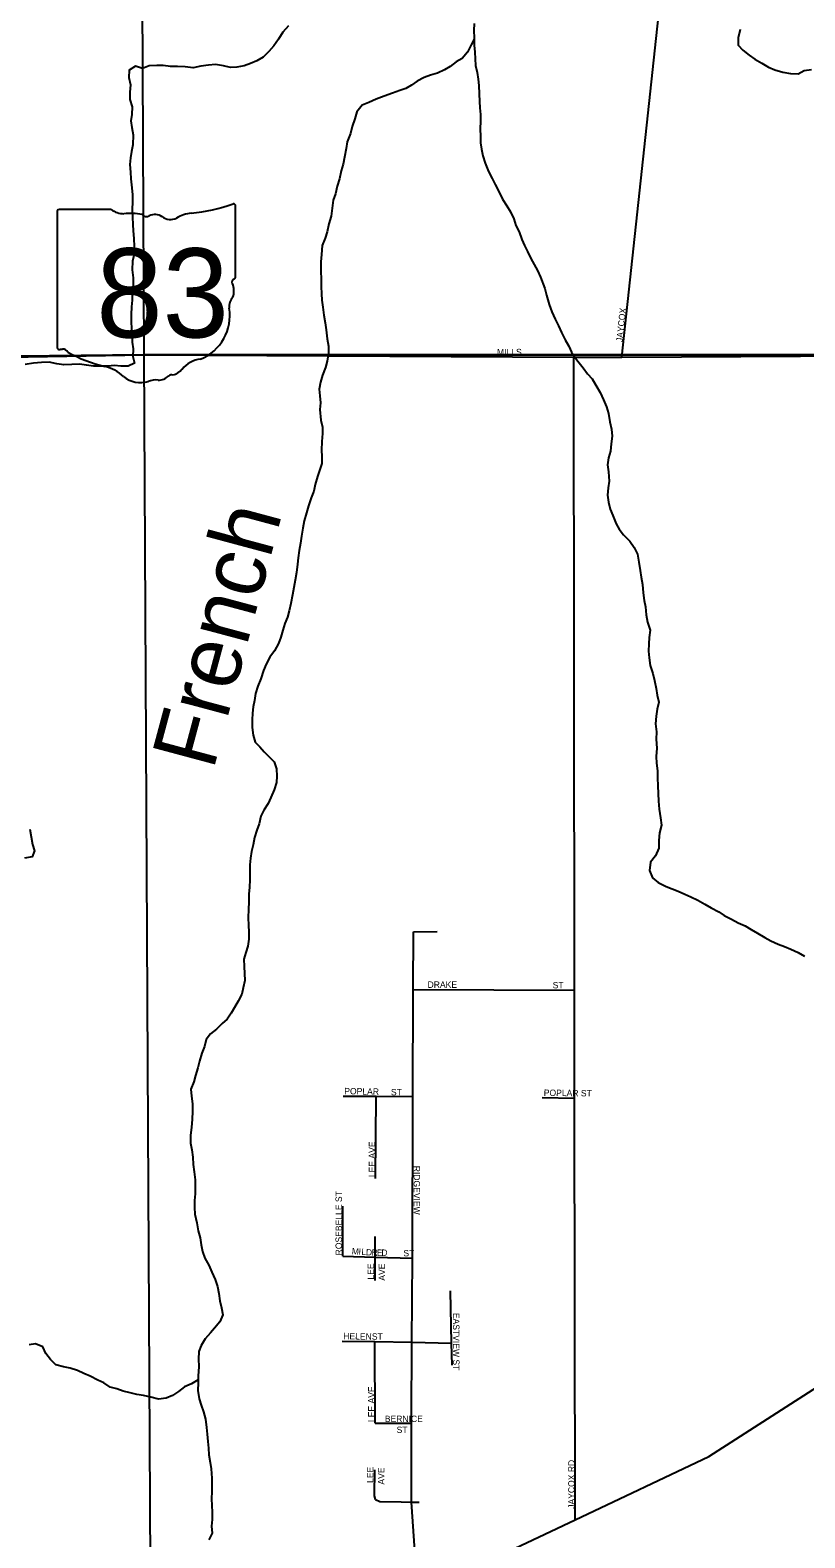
# Model space of a CAD drawing. Extents: x 1857828 to 2277390, y 930619 to 1324581.
# Drawn here: x 2099690 to 2105739, y 1236601 to 1248380 of the extents above; entities that cross this region are included whole.
import ezdxf

# ---------------------------------------------------------------- set-up
doc = ezdxf.new("R2010")
doc.units = 0
for name, color, linetype in [('GM_X_City_Street', 7, 'Continuous'), ('GM_X_City_Street_Text', 7, 'Continuous'), ('GM_X_Corporation', 7, 'Continuous'), ('GM_X_Minor_River', 7, 'Continuous'), ('GM_X_Minor_River_Text', 7, 'Continuous'), ('GM_X_State_Location', 7, 'Continuous'), ('GM_X_State_Route', 7, 'Continuous'), ('GM_X_State_Shield', 7, 'Continuous'), ('GM_X_US_Route', 7, 'Continuous')]:
    doc.layers.add(name, color=color, linetype=linetype)

msp = doc.modelspace()

# ---------------------------------------------------------------- linework, layer by layer
at = {"layer": 'GM_X_City_Street'}
for points in [[(2104310, 1245826), (2104689, 1249355), (2104702, 1249478), (2104710, 1249544)], [(2094126, 1245754), (2096959, 1245782), (2100580, 1245842)], [(2100580, 1245842), (2100580, 1245842), (2103934, 1245824)], [(2103934, 1245824), (2104310, 1245826), (2107567, 1245843), (2108567, 1245853)], [(2103945, 1236742), (2103941, 1240035), (2103940, 1240881), (2103934, 1245824)], [(2102716, 1236162), (2102667, 1236881), (2102668, 1237496), (2102668, 1237530), (2102671, 1238129), (2102674, 1238787), (2102678, 1240048), (2102681, 1240886), (2102683, 1241335)], [(2102683, 1241335), (2102869, 1241337)], [(2102681, 1240886), (2103940, 1240881)], [(2102135, 1240053), (2102392, 1240051), (2102678, 1240048)], [(2102387, 1239409), (2102392, 1240051)], [(2103689, 1240041), (2103941, 1240035)], [(2102130, 1238802), (2102132, 1239193)], [(2102385, 1238611), (2102385, 1238795), (2102385, 1238956)], [(2102130, 1238802), (2102385, 1238795), (2102674, 1238787)], [(2102984, 1237949), (2102981, 1238123), (2102973, 1238532)], [(2102127, 1238138), (2102382, 1238134), (2102671, 1238129), (2102981, 1238123)], [(2102385, 1237498), (2102382, 1238134)], [(2102385, 1237498), (2102668, 1237496)], [(2102387, 1236901), (2102379, 1236929), (2102381, 1237133)], [(2102387, 1236901), (2102421, 1236885), (2102587, 1236883), (2102667, 1236881), (2102728, 1236880)]]:
    msp.add_lwpolyline(points, dxfattribs=at)
at = {"layer": 'GM_X_Corporation'}
for points in [[(2087103, 1267527), (2100292, 1267571), (2105566, 1267515), (2113972, 1267511), (2113971, 1267404), (2113930, 1250070), (2113906, 1245909), (2107567, 1245843), (2100580, 1245842), (2087019, 1245699)], [(2113906, 1245909), (2113891, 1243217), (2113849, 1234218), (2113829, 1229946), (2113745, 1221267), (2112015, 1221289), (2108463, 1221312), (2108436, 1221319), (2108389, 1221316), (2108204, 1221319), (2095839, 1221295), (2094009, 1221306), (2090317, 1221330), (2090283, 1221330), (2090250, 1221330), (2087937, 1221318), (2086892, 1221273), (2087019, 1245699), (2100580, 1245842), (2107567, 1245843)]]:
    msp.add_lwpolyline(points, close=True, dxfattribs=at)
at = {"layer": 'GM_X_Minor_River'}
for points in [[(2101708, 1248413), (2101664, 1248364), (2101628, 1248310), (2101593, 1248257), (2101553, 1248214), (2101508, 1248170), (2101460, 1248141), (2101410, 1248120), (2101360, 1248100), (2101304, 1248091), (2101253, 1248088), (2101199, 1248102), (2101137, 1248111), (2101082, 1248105), (2101022, 1248098), (2100962, 1248085), (2100900, 1248093), (2100841, 1248096), (2100785, 1248095), (2100729, 1248103), (2100678, 1248104), (2100618, 1248102), (2100566, 1248081), (2100512, 1248098), (2100464, 1248068), (2100461, 1248009), (2100473, 1247953), (2100468, 1247895), (2100467, 1247837), (2100485, 1247780), (2100484, 1247722), (2100477, 1247672), (2100483, 1247618), (2100494, 1247561), (2100491, 1247485), (2100482, 1247433), (2100474, 1247382), (2100469, 1247330), (2100474, 1247270), (2100476, 1247218), (2100483, 1247149), (2100488, 1247093), (2100490, 1247035), (2100485, 1246982), (2100490, 1246918), (2100491, 1246862), (2100495, 1246812), (2100498, 1246753), (2100503, 1246689), (2100501, 1246629), (2100488, 1246576), (2100487, 1246508), (2100494, 1246446), (2100494, 1246386), (2100487, 1246335), (2100486, 1246271), (2100480, 1246219), (2100479, 1246158), (2100478, 1246102), (2100482, 1246050), (2100485, 1246000), (2100487, 1245943), (2100494, 1245889), (2100491, 1245831), (2100504, 1245779), (2100454, 1245756), (2100397, 1245755), (2100347, 1245759), (2100295, 1245756), (2100235, 1245754), (2100184, 1245755)], [(2103156, 1248433), (2103155, 1248377), (2103157, 1248319), (2103158, 1248262), (2103163, 1248208), (2103165, 1248156), (2103168, 1248104), (2103181, 1248048), (2103187, 1247997), (2103192, 1247947), (2103197, 1247881), (2103199, 1247823), (2103202, 1247772), (2103205, 1247722), (2103205, 1247668), (2103204, 1247608), (2103205, 1247549), (2103205, 1247499), (2103214, 1247449), (2103225, 1247397), (2103243, 1247341), (2103268, 1247275), (2103297, 1247221), (2103320, 1247173), (2103349, 1247119), (2103379, 1247059), (2103412, 1247007), (2103441, 1246961), (2103466, 1246905), (2103482, 1246853), (2103507, 1246803), (2103530, 1246745), (2103550, 1246697), (2103573, 1246651), (2103600, 1246597), (2103625, 1246549), (2103651, 1246503), (2103676, 1246451), (2103709, 1246361), (2103722, 1246309), (2103743, 1246237), (2103764, 1246179), (2103788, 1246123), (2103815, 1246069), (2103840, 1246017), (2103867, 1245961), (2103895, 1245911), (2103916, 1245863), (2103955, 1245807), (2104008, 1245741), (2104043, 1245695), (2104077, 1245655)], [(2103157, 1248309), (2103134, 1248264), (2103104, 1248207), (2103063, 1248159), (2103017, 1248132), (2102969, 1248097), (2102925, 1248069), (2102871, 1248044), (2102815, 1248029), (2102767, 1248011), (2102711, 1247982), (2102667, 1247949), (2102624, 1247925), (2102576, 1247908), (2102518, 1247887), (2102453, 1247865), (2102392, 1247840), (2102334, 1247815), (2102282, 1247794), (2102240, 1247742), (2102225, 1247687), (2102205, 1247627), (2102190, 1247572), (2102166, 1247506), (2102157, 1247455), (2102144, 1247387), (2102134, 1247334), (2102119, 1247280), (2102104, 1247217), (2102086, 1247161), (2102073, 1247101), (2102057, 1247052), (2102048, 1246990), (2102039, 1246927), (2102023, 1246867), (2102010, 1246804), (2101993, 1246754), (2101969, 1246697), (2101964, 1246627), (2101959, 1246569), (2101960, 1246494), (2101962, 1246436), (2101961, 1246376), (2101964, 1246321), (2101966, 1246271), (2101975, 1246215), (2101984, 1246153), (2101993, 1246093), (2102001, 1246038), (2102010, 1245968), (2102019, 1245910), (2102019, 1245860), (2102010, 1245795), (2101995, 1245745), (2101973, 1245684), (2101956, 1245630), (2101947, 1245574), (2101951, 1245523), (2101956, 1245467), (2101952, 1245417), (2101960, 1245333), (2101972, 1245278), (2101973, 1245228), (2101968, 1245166), (2101964, 1245099), (2101967, 1245049), (2101968, 1244995), (2101948, 1244940), (2101933, 1244892), (2101915, 1244830), (2101904, 1244779), (2101884, 1244727), (2101863, 1244664), (2101848, 1244608), (2101830, 1244547), (2101819, 1244489), (2101808, 1244426), (2101800, 1244372), (2101791, 1244314), (2101782, 1244257), (2101776, 1244207), (2101769, 1244143), (2101760, 1244084), (2101748, 1244026), (2101737, 1243967), (2101726, 1243901), (2101712, 1243842), (2101699, 1243794), (2101679, 1243744), (2101662, 1243691), (2101646, 1243637), (2101629, 1243588), (2101597, 1243530), (2101562, 1243481), (2101532, 1243426), (2101513, 1243378), (2101490, 1243311), (2101468, 1243255), (2101449, 1243198), (2101441, 1243144), (2101432, 1243094)], [(2105234, 1248386), (2105217, 1248321), (2105217, 1248263), (2105256, 1248223), (2105305, 1248184), (2105349, 1248154), (2105402, 1248122), (2105455, 1248091), (2105505, 1248069), (2105568, 1248052), (2105626, 1248040), (2105688, 1248039)], [(2105688, 1248039), (2105734, 1248065), (2105792, 1248072)], [(2100184, 1245755), (2100130, 1245762), (2100076, 1245770), (2100015, 1245767), (2099953, 1245765), (2099899, 1245774), (2099838, 1245785), (2099778, 1245783), (2099716, 1245778), (2099652, 1245769)], [(2104077, 1245655), (2104106, 1245606), (2104141, 1245550), (2104168, 1245492), (2104190, 1245438), (2104205, 1245386), (2104216, 1245319), (2104229, 1245263), (2104235, 1245209), (2104226, 1245147), (2104221, 1245090), (2104205, 1245038), (2104198, 1244983), (2104205, 1244929), (2104210, 1244857), (2104204, 1244805), (2104197, 1244746), (2104205, 1244692), (2104220, 1244638), (2104239, 1244588), (2104266, 1244524), (2104290, 1244480), (2104323, 1244436), (2104372, 1244388), (2104407, 1244337), (2104433, 1244285), (2104442, 1244224), (2104453, 1244158), (2104462, 1244106), (2104470, 1244050), (2104477, 1243984), (2104484, 1243925), (2104495, 1243875), (2104501, 1243813), (2104510, 1243755), (2104531, 1243693), (2104524, 1243636), (2104520, 1243586), (2104517, 1243528), (2104523, 1243476), (2104532, 1243417), (2104551, 1243353), (2104564, 1243299), (2104577, 1243237), (2104587, 1243185), (2104598, 1243131), (2104587, 1243074), (2104577, 1243020), (2104574, 1242960), (2104581, 1242899), (2104577, 1242841), (2104584, 1242771), (2104577, 1242704), (2104580, 1242654), (2104588, 1242594), (2104589, 1242538), (2104592, 1242477), (2104594, 1242417), (2104597, 1242357), (2104602, 1242295), (2104611, 1242226), (2104619, 1242170), (2104604, 1242110), (2104599, 1242049), (2104600, 1241989), (2104572, 1241929), (2104533, 1241880), (2104525, 1241815), (2104550, 1241757), (2104593, 1241720), (2104655, 1241690), (2104702, 1241671), (2104750, 1241653), (2104803, 1241630), (2104849, 1241608), (2104904, 1241582), (2104958, 1241551), (2105007, 1241523), (2105068, 1241492), (2105110, 1241464), (2105165, 1241435), (2105219, 1241405), (2105272, 1241382), (2105320, 1241354), (2105369, 1241326), (2105426, 1241291), (2105474, 1241265), (2105531, 1241240), (2105579, 1241220), (2105630, 1241199), (2105686, 1241175), (2105735, 1241146)], [(2101432, 1243094), (2101426, 1243043), (2101423, 1242991), (2101424, 1242931), (2101431, 1242873), (2101447, 1242816), (2101484, 1242781), (2101518, 1242741), (2101559, 1242701), (2101596, 1242663), (2101614, 1242609), (2101617, 1242551), (2101612, 1242501), (2101594, 1242444), (2101569, 1242386), (2101547, 1242339), (2101514, 1242287), (2101492, 1242240), (2101477, 1242180), (2101460, 1242129), (2101442, 1242073), (2101431, 1242014), (2101419, 1241964), (2101410, 1241910), (2101404, 1241859), (2101405, 1241807), (2101404, 1241741), (2101403, 1241684), (2101397, 1241630), (2101396, 1241570), (2101395, 1241511), (2101393, 1241447), (2101394, 1241385), (2101397, 1241335), (2101397, 1241278), (2101390, 1241224), (2101373, 1241174), (2101359, 1241123), (2101362, 1241065), (2101364, 1241011), (2101365, 1240956), (2101354, 1240898), (2101342, 1240848), (2101313, 1240795), (2101285, 1240744), (2101260, 1240700), (2101228, 1240653), (2101188, 1240619), (2101145, 1240574), (2101099, 1240539), (2101065, 1240495), (2101052, 1240440), (2101030, 1240388), (2101011, 1240325), (2101000, 1240273), (2100980, 1240214), (2100967, 1240164), (2100945, 1240106), (2100950, 1240051), (2100957, 1239991), (2100957, 1239931), (2100956, 1239872), (2100949, 1239808), (2100942, 1239748), (2100942, 1239685), (2100951, 1239633), (2100960, 1239575), (2100962, 1239519), (2100971, 1239461), (2100978, 1239398), (2100979, 1239338), (2100977, 1239288), (2100974, 1239236), (2100973, 1239181), (2100975, 1239129), (2100990, 1239063), (2101001, 1238999), (2101016, 1238945), (2101024, 1238890), (2101035, 1238838), (2101054, 1238786), (2101084, 1238732), (2101109, 1238676), (2101134, 1238620), (2101153, 1238566), (2101163, 1238510), (2101172, 1238454), (2101185, 1238398), (2101194, 1238344), (2101170, 1238289), (2101130, 1238240), (2101097, 1238202), (2101057, 1238157), (2101026, 1238105), (2101008, 1238056), (2101003, 1237998), (2101007, 1237940), (2101002, 1237865), (2101001, 1237813), (2101000, 1237751), (2101009, 1237688)], [(2099687, 1242138), (2099698, 1242077), (2099709, 1242017), (2099723, 1241969), (2099706, 1241921), (2099646, 1241912)], [(2101002, 1237835), (2100949, 1237804), (2100895, 1237782), (2100847, 1237745), (2100801, 1237714), (2100751, 1237692), (2100691, 1237685), (2100631, 1237700), (2100576, 1237712), (2100522, 1237721), (2100470, 1237733), (2100415, 1237746), (2100367, 1237764), (2100314, 1237779), (2100264, 1237813), (2100217, 1237834), (2100159, 1237864), (2100108, 1237885), (2100060, 1237909), (2100003, 1237926), (2099951, 1237936), (2099890, 1237953), (2099848, 1237995), (2099813, 1238041), (2099788, 1238093), (2099732, 1238116), (2099681, 1238110)], [(2101009, 1237688), (2101025, 1237638), (2101042, 1237586), (2101059, 1237528), (2101067, 1237464), (2101072, 1237410), (2101077, 1237353), (2101081, 1237301), (2101086, 1237249), (2101095, 1237191), (2101103, 1237141), (2101108, 1237068), (2101109, 1237014), (2101108, 1236964), (2101106, 1236906), (2101109, 1236855), (2101110, 1236801), (2101110, 1236745), (2101107, 1236693), (2101112, 1236638), (2101086, 1236586)]]:
    msp.add_lwpolyline(points, dxfattribs=at)
at = {"layer": 'GM_X_State_Route'}
for points in [[(2100580, 1245842), (2100565, 1249188)], [(2100609, 1240305), (2100580, 1245842)], [(2100635, 1235400), (2100609, 1240305)]]:
    msp.add_lwpolyline(points, dxfattribs=at)
at = {"layer": 'GM_X_State_Shield'}
for p, q in [((2101293, 1246452), (2101293, 1247005)), ((2099901, 1246961), (2099901, 1245904)), ((2100322, 1246979), (2099915, 1246979)), ((2101293, 1246452), (2101293, 1246452))]:
    msp.add_line(p, q, dxfattribs=at)
for centre, radius, start, end in [((2100797, 1248419), 1476, 275.8445, 288.9065), ((2101278, 1247007), 15.5, 351.8621, 97.738), ((2099917, 1246963), 16.1, 98.1301, 188.1301), ((2100419, 1247102), 156, 231.6195, 271.1119), ((2100471, 1246386), 562, 80.4867, 94.9883), ((2100599, 1246968), 45.1, 219.7921, 297.1024), ((2100665, 1246846), 93.8, 54.4667, 119.1411), ((2100786, 1247014), 113, 233.8562, 294.8282), ((2100985, 1246656), 297, 97.3462, 120.7689), ((2101289, 1246412), 24, 107.944, 210.337), ((2101276, 1246450), 16.6, 289.6038, 7.7341), ((2101349, 1246221), 105, 136.8065, 186.9296), ((2101137, 1246342), 144, 340.033, 23.6496), ((2100880, 1246151), 369, 292.3089, 8.9858), ((2099917, 1245902), 16.3, 171.9584, 258.3066), ((2099919, 1246010), 124, 267.339, 280.6039), ((2099945, 1245843), 44.8, 29.7484, 93.2717), ((2100510, 1246792), 1066, 240.4129, 257.1985), ((2100192, 1245429), 334, 47.1842, 75.836), ((2100779, 1245802), 119, 282.8732, 323.2771), ((2101036, 1245607), 202, 94.4031, 142.5768), ((2100553, 1245838), 212, 230.7004, 286.2918), ((2100675, 1245473), 174, 85.6951, 111.2099), ((2100691, 1245759), 113, 268.777, 315.5493), ((2100793, 1245656), 31.8, 65.7517, 132.6484)]:
    msp.add_arc(centre, radius, start, end, dxfattribs=at)
at = {"layer": 'GM_X_US_Route'}
msp.add_lwpolyline([(2100635, 1235400), (2100876, 1235483), (2101366, 1235652), (2102605, 1236115), (2102716, 1236162), (2103945, 1236742), (2104990, 1237236), (2105804, 1237760), (2106112, 1237959), (2106425, 1238161), (2108401, 1239434), (2108694, 1239590)], dxfattribs=at)

# ---------------------------------------------------------------- texts
at = {"layer": 'GM_X_City_Street_Text'}
for s, rotation, p in [('JAYCOX', 83.7737, (2104315, 1245941)), ('MILLS', 0, (2103335, 1245840)), ('DRAKE', 0, (2102793, 1240898)), ('ST', 0, (2103770, 1240894)), ('POPLAR', 358.9114, (2102142, 1240067)), ('ST', 0, (2102507, 1240058)), ('POPLAR ST', 359.2156, (2103700, 1240054)), ('LEE AVE', 90, (2102384, 1239419)), ('RIDGEVIEW', 270, (2102684, 1239508)), ('ROSEBELLE ST', 90, (2102124, 1238808)), ('M', 355.9533, (2102200, 1238817)), ('I', 355.9762, (2102253, 1238814)), ('L', 355.8988, (2102275, 1238812)), ('D', 355.986, (2102310, 1238809)), ('R', 357.2409, (2102355, 1238806)), ('E', 359.6383, (2102397, 1238804)), ('D', 0.0142, (2102432, 1238804)), ('ST', 0, (2102604, 1238800)), ('LEE', 90, (2102375, 1238619)), ('AVE', 90, (2102461, 1238610)), ('EASTVIEW ST', 270, (2102992, 1238359)), ('HELEN', 358.7554, (2102134, 1238153)), ('ST', 0, (2102358, 1238149)), ('LEE AVE', 90, (2102379, 1237506)), ('BERNICE', 0, (2102459, 1237506)), ('ST', 0, (2102551, 1237420)), ('LEE', 90, (2102370, 1237030)), ('AVE', 90, (2102456, 1237017)), ('JAYCOX RD', 90, (2103941, 1236828))]:
    msp.add_text(s, height=50, rotation=rotation, dxfattribs=at).set_placement(p)
at = {"layer": 'GM_X_Minor_River_Text'}
msp.add_text('French', height=500.3, rotation=74.9891, dxfattribs=at).set_placement((2101119, 1242590))
at = {"layer": 'GM_X_State_Location'}
for s in ['s', 'r']:
    msp.add_text(s, height=1, dxfattribs=at).set_placement((2100581, 1246362))
msp.add_text('83', height=1, rotation=0, dxfattribs=at).set_placement((2100329, 1246289))
at = {"layer": 'GM_X_State_Shield'}
msp.add_text('83', height=696.1, dxfattribs=at).set_placement((2100206, 1245979))

doc.saveas('drawing.dxf')
